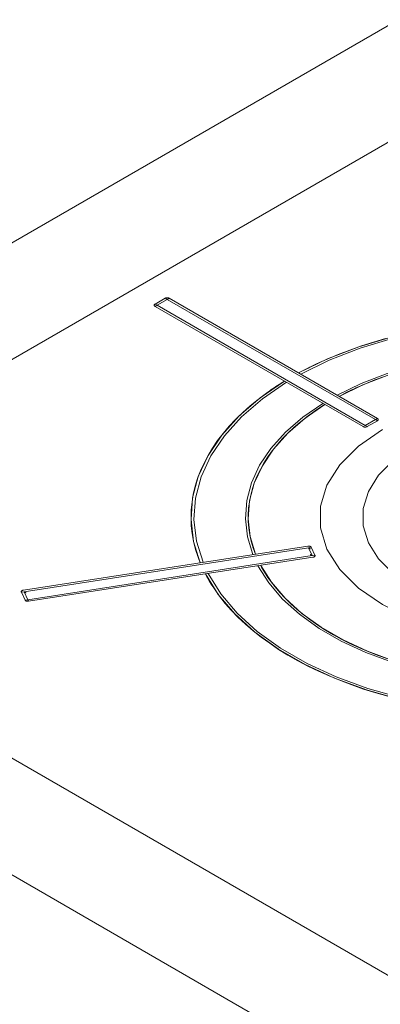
# Model space of a CAD drawing. Header units: millimetres. Extents: x 567 to 934, y -1 to 364.
# Tile 370 of 656: x 736.353 to 736.662, y 8.285 to 9.129. Entities that reach past the tile are written whole.
import ezdxf

# ---------------------------------------------------------------- set-up
doc = ezdxf.new("R2010")
doc.units = ezdxf.units.MM
doc.header["$MEASUREMENT"] = 0
doc.layers.add('ARQ FINA', color=8, linetype='Continuous')
doc.layers.add('G-IMPT', color=8, linetype='Continuous', lineweight=13)

msp = doc.modelspace()

# ---------------------------------------------------------------- linework, layer by layer
at = {"layer": 'ARQ FINA', "lineweight": 5}
for p, q in [((736.73427, 9.16166), (735.99815, 8.73666)), ((736.08475, 8.68666), (736.82087, 9.11166)), ((736.69674, 8.29333), (736.08475, 8.64666)), ((735.99815, 8.59666), (736.61014, 8.24333))]:
    msp.add_line(p, q, dxfattribs=at)
at = {"layer": 'G-IMPT', "lineweight": 5}
for p, q in [((736.47731, 8.88998), (736.46865, 8.88498)), ((736.47731, 8.88998), (736.46865, 8.88498)), ((736.47731, 8.88998), (736.46865, 8.88498)), ((736.46865, 8.88498), (736.47045, 8.88394)), ((736.46865, 8.88298), (736.64705, 8.77998)), ((736.46865, 8.88298), (736.64705, 8.77998)), ((736.47045, 8.88394), (736.47911, 8.88894)), ((736.64885, 8.78094), (736.47045, 8.88394)), ((736.47911, 8.88894), (736.47731, 8.88998)), ((736.47911, 8.88894), (736.65751, 8.78594)), ((736.65918, 8.78698), (736.48078, 8.88998)), ((736.48078, 8.88998), (736.65918, 8.78698)), ((736.65751, 8.78594), (736.64885, 8.78094)), ((736.65052, 8.77998), (736.65918, 8.78498)), ((736.65052, 8.77998), (736.65918, 8.78498)), ((736.65052, 8.77998), (736.65918, 8.78498)), ((736.65918, 8.78498), (736.65751, 8.78594)), ((736.64885, 8.78094), (736.65052, 8.77998)), ((736.59955, 8.67761), (736.35584, 8.63991)), ((736.35584, 8.63991), (736.59955, 8.67761)), ((736.35657, 8.63856), (736.60027, 8.67626)), ((736.60255, 8.67661), (736.60027, 8.67626)), ((736.60027, 8.67626), (736.60344, 8.66943)), ((736.60571, 8.66978), (736.60255, 8.67661)), ((736.60571, 8.66978), (736.60255, 8.67661)), ((736.60571, 8.66978), (736.60255, 8.67661)), ((736.60344, 8.66943), (736.35974, 8.63173)), ((736.36028, 8.63035), (736.60398, 8.66805)), ((736.36028, 8.63035), (736.60398, 8.66805)), ((736.60344, 8.66943), (736.60571, 8.66978)), ((736.35657, 8.63856), (736.35411, 8.63818)), ((736.35411, 8.63818), (736.35728, 8.63135)), ((736.35411, 8.63818), (736.35728, 8.63135)), ((736.35411, 8.63818), (736.35728, 8.63135)), ((736.35974, 8.63173), (736.35657, 8.63856)), ((736.35728, 8.63135), (736.35974, 8.63173))]:
    msp.add_line(p, q, dxfattribs=at)
for points in [[(736.46865, 8.88498), (736.46838, 8.88479), (736.46816, 8.88458), (736.46802, 8.88434), (736.46794, 8.8841), (736.46794, 8.88385), (736.46802, 8.88361), (736.46816, 8.88338), (736.46838, 8.88317), (736.46865, 8.88298)], [(736.46865, 8.88498), (736.46838, 8.88479), (736.46816, 8.88458), (736.46802, 8.88434), (736.46794, 8.8841), (736.46794, 8.88385), (736.46802, 8.88361), (736.46816, 8.88338), (736.46838, 8.88317), (736.46865, 8.88298)], [(736.46865, 8.88298), (736.46866, 8.88298), (736.46867, 8.88298), (736.4687, 8.88299), (736.46872, 8.883), (736.46875, 8.88301), (736.46879, 8.88303), (736.46883, 8.88305), (736.46887, 8.88307), (736.46891, 8.88309), (736.46896, 8.88311), (736.469, 8.88314), (736.46905, 8.88316), (736.46909, 8.88318), (736.46914, 8.88321), (736.46918, 8.88323), (736.46922, 8.88325), (736.46926, 8.88327), (736.4693, 8.88329), (736.46933, 8.88331), (736.46937, 8.88333), (736.4694, 8.88335), (736.46943, 8.88337), (736.46946, 8.88338), (736.46949, 8.8834), (736.46952, 8.88341), (736.46955, 8.88343), (736.46957, 8.88344), (736.4696, 8.88346), (736.46962, 8.88347), (736.46964, 8.88348), (736.46966, 8.88349), (736.46968, 8.8835), (736.4697, 8.88351), (736.46972, 8.88352), (736.46974, 8.88353), (736.46975, 8.88354), (736.46977, 8.88355), (736.46979, 8.88356), (736.4698, 8.88357), (736.46981, 8.88358), (736.46983, 8.88359), (736.46984, 8.88359), (736.46985, 8.8836), (736.46987, 8.88361), (736.46988, 8.88361), (736.46989, 8.88362), (736.4699, 8.88363), (736.46991, 8.88363), (736.46992, 8.88364), (736.46993, 8.88364), (736.46994, 8.88365), (736.46995, 8.88365), (736.46996, 8.88366), (736.46997, 8.88366), (736.46998, 8.88367), (736.46998, 8.88367), (736.46999, 8.88368), (736.47, 8.88368), (736.47001, 8.88369), (736.47001, 8.88369), (736.47002, 8.88369), (736.47003, 8.8837), (736.47003, 8.8837), (736.47004, 8.8837), (736.47005, 8.88371), (736.47005, 8.88371), (736.47006, 8.88371), (736.47006, 8.88372), (736.47007, 8.88372), (736.47007, 8.88372), (736.47008, 8.88373), (736.47008, 8.88373), (736.47009, 8.88373), (736.47009, 8.88374), (736.4701, 8.88374), (736.4701, 8.88374), (736.47011, 8.88374), (736.47011, 8.88375), (736.47012, 8.88375), (736.47012, 8.88375), (736.47012, 8.88375), (736.47013, 8.88375), (736.47013, 8.88376), (736.47014, 8.88376), (736.47014, 8.88376), (736.47014, 8.88376), (736.47015, 8.88377), (736.47015, 8.88377), (736.47015, 8.88377), (736.47016, 8.88377), (736.47016, 8.88377), (736.47016, 8.88377), (736.47017, 8.88378), (736.47017, 8.88378), (736.47017, 8.88378), (736.47017, 8.88378), (736.47018, 8.88378), (736.47018, 8.88379), (736.47018, 8.88379), (736.47019, 8.88379), (736.47019, 8.88379), (736.47019, 8.88379), (736.47019, 8.88379), (736.4702, 8.88379), (736.4702, 8.8838), (736.4702, 8.8838), (736.4702, 8.8838), (736.47021, 8.8838), (736.47021, 8.8838), (736.47021, 8.8838), (736.47021, 8.8838), (736.47022, 8.8838), (736.47022, 8.88381), (736.47022, 8.88381), (736.47022, 8.88381), (736.47022, 8.88381), (736.47023, 8.88381), (736.47023, 8.88381), (736.47023, 8.88381), (736.47023, 8.88381), (736.47023, 8.88382), (736.47024, 8.88382), (736.47024, 8.88382), (736.47024, 8.88382), (736.47024, 8.88382), (736.47024, 8.88382), (736.47027, 8.88384), (736.47029, 8.88385), (736.47031, 8.88386), (736.47032, 8.88387), (736.47034, 8.88387), (736.47035, 8.88388), (736.47036, 8.88389), (736.47036, 8.88389), (736.47037, 8.88389), (736.47038, 8.8839), (736.47038, 8.8839), (736.47039, 8.88391), (736.4704, 8.88391), (736.4704, 8.88391), (736.4704, 8.88391), (736.47041, 8.88392), (736.47041, 8.88392), (736.47042, 8.88392), (736.47042, 8.88392), (736.47042, 8.88392), (736.47043, 8.88393), (736.47043, 8.88393), (736.47043, 8.88393), (736.47044, 8.88393), (736.47044, 8.88393), (736.47044, 8.88393), (736.47044, 8.88394), (736.47045, 8.88394), (736.47045, 8.88394)], [(736.48078, 8.88998), (736.48045, 8.89014), (736.48008, 8.89026), (736.47968, 8.89034), (736.47926, 8.89039), (736.47883, 8.89039), (736.47841, 8.89034), (736.47801, 8.89026), (736.47764, 8.89014), (736.47731, 8.88998)], [(736.48078, 8.88998), (736.48045, 8.89014), (736.48008, 8.89026), (736.47968, 8.89034), (736.47926, 8.89039), (736.47883, 8.89039), (736.47841, 8.89034), (736.47801, 8.89026), (736.47764, 8.89014), (736.47731, 8.88998)], [(736.47911, 8.88894), (736.47912, 8.88894), (736.47912, 8.88895), (736.47913, 8.88895), (736.47913, 8.88895), (736.47914, 8.88896), (736.47915, 8.88896), (736.47916, 8.88897), (736.47917, 8.88897), (736.47918, 8.88898), (736.47919, 8.88899), (736.4792, 8.88899), (736.47922, 8.88901), (736.47925, 8.88902), (736.47925, 8.88902), (736.47926, 8.88902), (736.47926, 8.88902), (736.47926, 8.88903), (736.47926, 8.88903), (736.47926, 8.88903), (736.47926, 8.88903), (736.47927, 8.88903), (736.47927, 8.88903), (736.47927, 8.88903), (736.47927, 8.88903), (736.47928, 8.88904), (736.47928, 8.88904), (736.47928, 8.88904), (736.47928, 8.88904), (736.47929, 8.88904), (736.47929, 8.88904), (736.47929, 8.88904), (736.47929, 8.88905), (736.4793, 8.88905), (736.4793, 8.88905), (736.4793, 8.88905), (736.4793, 8.88905), (736.47931, 8.88905), (736.47931, 8.88906), (736.47931, 8.88906), (736.47932, 8.88906), (736.47932, 8.88906), (736.47932, 8.88906), (736.47933, 8.88907), (736.47933, 8.88907), (736.47934, 8.88907), (736.47934, 8.88907), (736.47934, 8.88908), (736.47935, 8.88908), (736.47935, 8.88908), (736.47936, 8.88908), (736.47936, 8.88909), (736.47937, 8.88909), (736.47937, 8.88909), (736.47938, 8.8891), (736.47938, 8.8891), (736.47939, 8.8891), (736.4794, 8.88911), (736.4794, 8.88911), (736.47941, 8.88911), (736.47942, 8.88912), (736.47942, 8.88912), (736.47943, 8.88913), (736.47944, 8.88913), (736.47945, 8.88914), (736.47946, 8.88914), (736.47947, 8.88915), (736.47947, 8.88915), (736.47948, 8.88916), (736.4795, 8.88916), (736.47951, 8.88917), (736.47952, 8.88918), (736.47953, 8.88918), (736.47954, 8.88919), (736.47956, 8.8892), (736.47957, 8.88921), (736.47959, 8.88922), (736.47961, 8.88923), (736.47962, 8.88924), (736.47964, 8.88925), (736.47966, 8.88926), (736.47969, 8.88928), (736.47971, 8.88929), (736.47974, 8.88931), (736.47977, 8.88932), (736.4798, 8.88934), (736.47983, 8.88936), (736.47987, 8.88938), (736.47991, 8.88941), (736.47995, 8.88943), (736.48, 8.88946), (736.48005, 8.88949), (736.4801, 8.88953), (736.48017, 8.88957), (736.48023, 8.88961), (736.4803, 8.88965), (736.48038, 8.8897), (736.48046, 8.88975), (736.48054, 8.8898), (736.48062, 8.88985), (736.48069, 8.8899), (736.48074, 8.88994), (736.48077, 8.88997), (736.48078, 8.88998)], [(736.86118, 8.86761), (736.8294, 8.87091), (736.7972, 8.87217), (736.76495, 8.87139), (736.73304, 8.86857), (736.70186, 8.86374), (736.67178, 8.85697), (736.64318, 8.84834), (736.61638, 8.83795), (736.59172, 8.82593)], [(736.86054, 8.86625), (736.82905, 8.86951), (736.79713, 8.87076), (736.76516, 8.86998), (736.73354, 8.86718), (736.70263, 8.8624), (736.67282, 8.85569), (736.64446, 8.84714), (736.6179, 8.83684), (736.59345, 8.82493)], [(736.66625, 8.85548), (736.65576, 8.85242), (736.64548, 8.84913), (736.63544, 8.84559), (736.62566, 8.84183), (736.61614, 8.83785), (736.60691, 8.83365), (736.59797, 8.82924), (736.59172, 8.82593)], [(736.84912, 8.84164), (736.82266, 8.84431), (736.79584, 8.84531), (736.769, 8.84462), (736.74245, 8.84225), (736.7165, 8.83824), (736.69145, 8.83262), (736.66761, 8.82547), (736.64525, 8.81687), (736.62464, 8.80692)], [(736.84849, 8.84028), (736.8223, 8.84291), (736.79577, 8.84389), (736.76922, 8.84321), (736.74295, 8.84087), (736.71727, 8.83689), (736.69249, 8.83134), (736.6689, 8.82427), (736.64677, 8.81576), (736.62638, 8.80592)], [(736.60641, 8.83341), (736.60473, 8.83261), (736.60307, 8.8318), (736.60142, 8.83098), (736.59977, 8.83015), (736.59814, 8.82932), (736.59652, 8.82848), (736.59491, 8.82764), (736.59331, 8.82679), (736.59172, 8.82593)], [(736.57959, 8.81893), (736.5717, 8.8139), (736.56416, 8.80869), (736.55698, 8.80331), (736.55019, 8.79777), (736.54378, 8.79208), (736.53778, 8.78625), (736.53218, 8.78028), (736.527, 8.77418), (736.52225, 8.76797), (736.51793, 8.76166), (736.51405, 8.75525), (736.51062, 8.74876), (736.50764, 8.7422), (736.50511, 8.73557), (736.50305, 8.72888), (736.50146, 8.72216), (736.50033, 8.7154), (736.49967, 8.70862), (736.49948, 8.70184), (736.49975, 8.69505), (736.5005, 8.68828), (736.50172, 8.68153), (736.50341, 8.67481), (736.50555, 8.66814), (736.50739, 8.66335)], [(736.57959, 8.81893), (736.55877, 8.80469), (736.54077, 8.78922), (736.52582, 8.7727), (736.51409, 8.75534), (736.50574, 8.73733), (736.50085, 8.71891), (736.4995, 8.70029), (736.50169, 8.6817), (736.50739, 8.66335)], [(736.58132, 8.81793), (736.56069, 8.80381), (736.54285, 8.78847), (736.52804, 8.7721), (736.51642, 8.75489), (736.50814, 8.73705), (736.50329, 8.71879), (736.50195, 8.70033), (736.50411, 8.6819), (736.50976, 8.66372)], [(736.57959, 8.81893), (736.5781, 8.81801), (736.57663, 8.81709), (736.57516, 8.81616), (736.57371, 8.81522), (736.57227, 8.81428), (736.57084, 8.81333), (736.56943, 8.81237), (736.56802, 8.81141), (736.56663, 8.81044)], [(736.62638, 8.80592), (736.63367, 8.80969), (736.64123, 8.81329), (736.64902, 8.81672), (736.65705, 8.81996), (736.6653, 8.82301)], [(736.64507, 8.81502), (736.64291, 8.81406), (736.64078, 8.81309), (736.63866, 8.8121), (736.63657, 8.8111), (736.63449, 8.81009), (736.63243, 8.80907), (736.63039, 8.80803), (736.62837, 8.80698), (736.62638, 8.80592)], [(736.61252, 8.79992), (736.59528, 8.78802), (736.58039, 8.77511), (736.568, 8.76134), (736.55827, 8.74688), (736.55132, 8.7319), (736.54722, 8.71657), (736.54603, 8.70107), (736.54775, 8.68559), (736.55237, 8.67031)], [(736.61425, 8.79892), (736.59721, 8.78714), (736.58247, 8.77437), (736.57022, 8.76075), (736.5606, 8.74644), (736.55372, 8.73161), (736.54966, 8.71645), (736.54847, 8.70111), (736.55017, 8.6858), (736.55474, 8.67068)], [(736.55474, 8.67068), (736.55272, 8.67621), (736.5511, 8.68179), (736.54986, 8.6874), (736.54901, 8.69304), (736.54855, 8.69869), (736.54848, 8.70435), (736.54881, 8.71), (736.54953, 8.71564), (736.55063, 8.72126), (736.55213, 8.72685), (736.55401, 8.7324), (736.55627, 8.73791), (736.55892, 8.74335), (736.56194, 8.74873), (736.56532, 8.75404), (736.56908, 8.75927), (736.57319, 8.7644), (736.57766, 8.76943), (736.58247, 8.77436), (736.58761, 8.77917), (736.59309, 8.78387), (736.59889, 8.78842), (736.605, 8.79285), (736.61141, 8.79713), (736.61425, 8.79892)], [(736.61425, 8.79892), (736.61241, 8.79776), (736.61059, 8.7966), (736.60879, 8.79542), (736.60702, 8.79423), (736.60526, 8.79303), (736.60354, 8.79182), (736.60183, 8.7906), (736.60015, 8.78937), (736.59849, 8.78812)], [(736.64705, 8.78198), (736.64706, 8.78197), (736.64709, 8.78194), (736.64714, 8.7819), (736.64721, 8.78185), (736.64729, 8.7818), (736.64737, 8.78175), (736.64745, 8.7817), (736.64753, 8.78165), (736.6476, 8.78161), (736.64766, 8.78157), (736.64773, 8.78153), (736.64778, 8.78149), (736.64783, 8.78146), (736.64788, 8.78143), (736.64793, 8.78141), (736.64796, 8.78138), (736.648, 8.78136), (736.64803, 8.78134), (736.64806, 8.78132), (736.64809, 8.78131), (736.64812, 8.78129), (736.64814, 8.78128), (736.64817, 8.78126), (736.64819, 8.78125), (736.64821, 8.78124), (736.64822, 8.78123), (736.64824, 8.78122), (736.64826, 8.78121), (736.64827, 8.7812), (736.64829, 8.78119), (736.6483, 8.78118), (736.64831, 8.78118), (736.64832, 8.78117), (736.64834, 8.78116), (736.64835, 8.78116), (736.64836, 8.78115), (736.64837, 8.78115), (736.64837, 8.78114), (736.64838, 8.78114), (736.64839, 8.78113), (736.6484, 8.78113), (736.64841, 8.78112), (736.64841, 8.78112), (736.64842, 8.78111), (736.64843, 8.78111), (736.64843, 8.78111), (736.64844, 8.7811), (736.64845, 8.7811), (736.64845, 8.7811), (736.64846, 8.78109), (736.64846, 8.78109), (736.64847, 8.78109), (736.64847, 8.78108), (736.64848, 8.78108), (736.64848, 8.78108), (736.64849, 8.78108), (736.64849, 8.78107), (736.64849, 8.78107), (736.6485, 8.78107), (736.6485, 8.78107), (736.64851, 8.78106), (736.64851, 8.78106), (736.64851, 8.78106), (736.64852, 8.78106), (736.64852, 8.78106), (736.64852, 8.78105), (736.64853, 8.78105), (736.64853, 8.78105), (736.64853, 8.78105), (736.64853, 8.78105), (736.64854, 8.78105), (736.64854, 8.78104), (736.64854, 8.78104), (736.64855, 8.78104), (736.64855, 8.78104), (736.64855, 8.78104), (736.64855, 8.78104), (736.64855, 8.78104), (736.64856, 8.78103), (736.64856, 8.78103), (736.64856, 8.78103), (736.64856, 8.78103), (736.64857, 8.78103), (736.64857, 8.78103), (736.64857, 8.78103), (736.64857, 8.78103), (736.64857, 8.78102), (736.64858, 8.78102), (736.64858, 8.78102), (736.64858, 8.78102), (736.64861, 8.78101), (736.64863, 8.78099), (736.64864, 8.78099), (736.64865, 8.78098), (736.64866, 8.78097), (736.64867, 8.78097), (736.64868, 8.78096), (736.64869, 8.78096), (736.6487, 8.78095), (736.6487, 8.78095), (736.64871, 8.78095), (736.64871, 8.78094), (736.64872, 8.78094)], [(736.65751, 8.78594), (736.65752, 8.78594), (736.65752, 8.78595), (736.65753, 8.78595), (736.65754, 8.78595), (736.65754, 8.78596), (736.65755, 8.78596), (736.65756, 8.78597), (736.65757, 8.78597), (736.65758, 8.78598), (736.65759, 8.78599), (736.65761, 8.78599), (736.65763, 8.78601), (736.65765, 8.78602), (736.65765, 8.78602), (736.65766, 8.78602), (736.65766, 8.78602), (736.65766, 8.78603), (736.65766, 8.78603), (736.65766, 8.78603), (736.65767, 8.78603), (736.65767, 8.78603), (736.65767, 8.78603), (736.65767, 8.78603), (736.65767, 8.78603), (736.65768, 8.78604), (736.65768, 8.78604), (736.65768, 8.78604), (736.65768, 8.78604), (736.65769, 8.78604), (736.65769, 8.78604), (736.65769, 8.78604), (736.65769, 8.78605), (736.6577, 8.78605), (736.6577, 8.78605), (736.6577, 8.78605), (736.65771, 8.78605), (736.65771, 8.78605), (736.65771, 8.78606), (736.65772, 8.78606), (736.65772, 8.78606), (736.65772, 8.78606), (736.65773, 8.78606), (736.65773, 8.78607), (736.65773, 8.78607), (736.65774, 8.78607), (736.65774, 8.78607), (736.65775, 8.78608), (736.65775, 8.78608), (736.65775, 8.78608), (736.65776, 8.78608), (736.65776, 8.78609), (736.65777, 8.78609), (736.65777, 8.78609), (736.65778, 8.7861), (736.65779, 8.7861), (736.65779, 8.7861), (736.6578, 8.78611), (736.6578, 8.78611), (736.65781, 8.78611), (736.65782, 8.78612), (736.65782, 8.78612), (736.65783, 8.78613), (736.65784, 8.78613), (736.65785, 8.78614), (736.65786, 8.78614), (736.65787, 8.78615), (736.65788, 8.78615), (736.65789, 8.78616), (736.6579, 8.78616), (736.65791, 8.78617), (736.65792, 8.78618), (736.65793, 8.78618), (736.65795, 8.78619), (736.65796, 8.7862), (736.65797, 8.78621), (736.65799, 8.78622), (736.65801, 8.78623), (736.65803, 8.78624), (736.65805, 8.78625), (736.65807, 8.78626), (736.65809, 8.78628), (736.65811, 8.78629), (736.65814, 8.78631), (736.65817, 8.78632), (736.6582, 8.78634), (736.65823, 8.78636), (736.65827, 8.78638), (736.65831, 8.78641), (736.65835, 8.78643), (736.6584, 8.78646), (736.65845, 8.78649), (736.65851, 8.78653), (736.65857, 8.78657), (736.65863, 8.78661), (736.65871, 8.78665), (736.65878, 8.7867), (736.65886, 8.78675), (736.65894, 8.7868), (736.65902, 8.78685), (736.65909, 8.7869), (736.65914, 8.78694), (736.65917, 8.78697), (736.65918, 8.78698)], [(736.65918, 8.78498), (736.65945, 8.78517), (736.65967, 8.78538), (736.65981, 8.78561), (736.65989, 8.78585), (736.65989, 8.7861), (736.65981, 8.78634), (736.65967, 8.78658), (736.65945, 8.78679), (736.65918, 8.78698)], [(736.65918, 8.78498), (736.65945, 8.78517), (736.65967, 8.78538), (736.65981, 8.78561), (736.65989, 8.78585), (736.65989, 8.7861), (736.65981, 8.78634), (736.65967, 8.78658), (736.65945, 8.78679), (736.65918, 8.78698)], [(736.66351, 8.77748), (736.64292, 8.76332), (736.62691, 8.7473), (736.61596, 8.72993), (736.6104, 8.71172), (736.6104, 8.69323), (736.61596, 8.67503), (736.62691, 8.65765), (736.64292, 8.64164), (736.66351, 8.62748), (736.68804, 8.61559), (736.71577, 8.60635), (736.74586, 8.60003), (736.7774, 8.59682), (736.80942, 8.59682), (736.84096, 8.60003), (736.87105, 8.60635), (736.89878, 8.61559), (736.92332, 8.62748)], [(736.64705, 8.77998), (736.64738, 8.77982), (736.64775, 8.7797), (736.64815, 8.77961), (736.64857, 8.77957), (736.649, 8.77957), (736.64942, 8.77961), (736.64982, 8.7797), (736.65019, 8.77982), (736.65052, 8.77998)], [(736.64705, 8.77998), (736.64738, 8.77982), (736.64775, 8.7797), (736.64815, 8.77961), (736.64857, 8.77957), (736.649, 8.77957), (736.64942, 8.77961), (736.64982, 8.7797), (736.65019, 8.77982), (736.65052, 8.77998)], [(736.68949, 8.76248), (736.67302, 8.75115), (736.66021, 8.73834), (736.65145, 8.72444), (736.647, 8.70987), (736.647, 8.69508), (736.65145, 8.68052), (736.66021, 8.66662), (736.67302, 8.65381), (736.68949, 8.64248), (736.70911, 8.63297), (736.7313, 8.62558), (736.75537, 8.62052), (736.7806, 8.61795), (736.80622, 8.61795), (736.83145, 8.62052), (736.85552, 8.62558), (736.87771, 8.63297), (736.89733, 8.64248)], [(736.55043, 8.68457), (736.55079, 8.68302), (736.55118, 8.68147), (736.5516, 8.67992), (736.55205, 8.67837), (736.55253, 8.67682), (736.55303, 8.67528), (736.55357, 8.67374), (736.55414, 8.67221), (736.55474, 8.67068)], [(736.50351, 8.67444), (736.50388, 8.6732), (736.50426, 8.67197), (736.50466, 8.67073), (736.50508, 8.6695), (736.50551, 8.66826), (736.50596, 8.66703), (736.50642, 8.66581), (736.5069, 8.66458), (736.50739, 8.66335)], [(736.60255, 8.67661), (736.60248, 8.67673), (736.6024, 8.67684), (736.6023, 8.67695), (736.60219, 8.67706), (736.60206, 8.67715), (736.60191, 8.67724), (736.60175, 8.67733), (736.60158, 8.6774), (736.6014, 8.67747), (736.60121, 8.67753), (736.60102, 8.67757), (736.60081, 8.67761), (736.6006, 8.67764), (736.60039, 8.67765), (736.60018, 8.67766), (736.59997, 8.67765), (736.59975, 8.67764), (736.59955, 8.67761)], [(736.60255, 8.67661), (736.60248, 8.67673), (736.6024, 8.67684), (736.6023, 8.67695), (736.60219, 8.67706), (736.60206, 8.67715), (736.60191, 8.67724), (736.60175, 8.67733), (736.60158, 8.6774), (736.6014, 8.67747), (736.60121, 8.67753), (736.60102, 8.67757), (736.60081, 8.67761), (736.6006, 8.67764), (736.60039, 8.67765), (736.60018, 8.67766), (736.59997, 8.67765), (736.59975, 8.67764), (736.59955, 8.67761)], [(736.60011, 8.67621), (736.60012, 8.6762), (736.60012, 8.6762), (736.60013, 8.6762), (736.60014, 8.67619), (736.60014, 8.67619), (736.60015, 8.67618), (736.60016, 8.67618), (736.60017, 8.67617), (736.60018, 8.67617), (736.60019, 8.67616), (736.60021, 8.67615), (736.60023, 8.67614), (736.60025, 8.67613), (736.60026, 8.67612), (736.60026, 8.67612), (736.60026, 8.67612), (736.60026, 8.67612), (736.60026, 8.67612), (736.60027, 8.67612), (736.60027, 8.67612), (736.60027, 8.67612), (736.60027, 8.67612), (736.60027, 8.67611), (736.60028, 8.67611), (736.60028, 8.67611), (736.60028, 8.67611), (736.60028, 8.67611), (736.60029, 8.67611), (736.60029, 8.67611), (736.60029, 8.6761), (736.60029, 8.6761), (736.6003, 8.6761), (736.6003, 8.6761), (736.6003, 8.6761), (736.60031, 8.6761), (736.60031, 8.67609), (736.60031, 8.67609), (736.60031, 8.67609), (736.60032, 8.67609), (736.60032, 8.67609), (736.60032, 8.67609), (736.60033, 8.67608), (736.60033, 8.67608), (736.60034, 8.67608), (736.60034, 8.67608), (736.60034, 8.67607), (736.60035, 8.67607), (736.60035, 8.67607), (736.60036, 8.67607), (736.60036, 8.67606), (736.60037, 8.67606), (736.60037, 8.67606), (736.60038, 8.67606), (736.60038, 8.67605), (736.60039, 8.67605), (736.60039, 8.67605), (736.6004, 8.67604), (736.60041, 8.67604), (736.60041, 8.67603), (736.60042, 8.67603), (736.60043, 8.67603), (736.60044, 8.67602), (736.60044, 8.67602), (736.60045, 8.67601), (736.60046, 8.67601), (736.60047, 8.676), (736.60048, 8.676), (736.60049, 8.67599), (736.6005, 8.67598), (736.60051, 8.67598), (736.60052, 8.67597), (736.60054, 8.67596), (736.60055, 8.67596), (736.60057, 8.67595), (736.60058, 8.67594), (736.6006, 8.67593), (736.60061, 8.67592), (736.60063, 8.67591), (736.60065, 8.6759), (736.60067, 8.67589), (736.6007, 8.67587), (736.60072, 8.67586), (736.60075, 8.67585), (736.60078, 8.67583), (736.60081, 8.67581), (736.60084, 8.67579), (736.60088, 8.67577), (736.60092, 8.67575), (736.60097, 8.67572), (736.60102, 8.6757), (736.60107, 8.67567), (736.60113, 8.67563), (736.6012, 8.6756), (736.60127, 8.67556), (736.60134, 8.67552), (736.60143, 8.67547), (736.60152, 8.67543), (736.6016, 8.67538), (736.60169, 8.67534), (736.60177, 8.6753), (736.60184, 8.67527), (736.60189, 8.67525), (736.60191, 8.67524)], [(736.60162, 8.67041), (736.60162, 8.6704), (736.60165, 8.67037), (736.60171, 8.67034), (736.60178, 8.67029), (736.60185, 8.67024), (736.60193, 8.67019), (736.60201, 8.67014), (736.60209, 8.67009), (736.60216, 8.67004), (736.60223, 8.67), (736.60229, 8.66996), (736.60235, 8.66993), (736.6024, 8.6699), (736.60245, 8.66987), (736.60249, 8.66984), (736.60253, 8.66982), (736.60256, 8.6698), (736.6026, 8.66978), (736.60263, 8.66976), (736.60266, 8.66974), (736.60268, 8.66973), (736.60271, 8.66971), (736.60273, 8.6697), (736.60275, 8.66969), (736.60277, 8.66968), (736.60279, 8.66967), (736.6028, 8.66966), (736.60282, 8.66965), (736.60284, 8.66964), (736.60285, 8.66963), (736.60286, 8.66962), (736.60288, 8.66961), (736.60289, 8.66961), (736.6029, 8.6696), (736.60291, 8.66959), (736.60292, 8.66959), (736.60293, 8.66958), (736.60294, 8.66958), (736.60295, 8.66957), (736.60295, 8.66957), (736.60296, 8.66956), (736.60297, 8.66956), (736.60298, 8.66955), (736.60298, 8.66955), (736.60299, 8.66955), (736.603, 8.66954), (736.603, 8.66954), (736.60301, 8.66954), (736.60301, 8.66953), (736.60302, 8.66953), (736.60303, 8.66953), (736.60303, 8.66952), (736.60304, 8.66952), (736.60304, 8.66952), (736.60304, 8.66952), (736.60305, 8.66951), (736.60305, 8.66951), (736.60306, 8.66951), (736.60306, 8.66951), (736.60307, 8.6695), (736.60307, 8.6695), (736.60307, 8.6695), (736.60308, 8.6695), (736.60308, 8.66949), (736.60308, 8.66949), (736.60309, 8.66949), (736.60309, 8.66949), (736.60309, 8.66949), (736.60309, 8.66949), (736.6031, 8.66948), (736.6031, 8.66948), (736.6031, 8.66948), (736.60311, 8.66948), (736.60311, 8.66948), (736.60311, 8.66948), (736.60311, 8.66948), (736.60312, 8.66947), (736.60312, 8.66947), (736.60312, 8.66947), (736.60312, 8.66947), (736.60312, 8.66947), (736.60313, 8.66947), (736.60313, 8.66947), (736.60313, 8.66946), (736.60313, 8.66946), (736.60313, 8.66946), (736.60314, 8.66946), (736.60314, 8.66946), (736.60314, 8.66946), (736.60314, 8.66946), (736.60317, 8.66944), (736.60319, 8.66943), (736.6032, 8.66942), (736.60322, 8.66941), (736.60323, 8.66941), (736.60324, 8.6694), (736.60324, 8.6694), (736.60325, 8.66939), (736.60326, 8.66939), (736.60327, 8.66939), (736.60327, 8.66938), (736.60328, 8.66938), (736.60328, 8.66938)], [(736.60398, 8.66805), (736.60438, 8.66813), (736.60475, 8.66826), (736.60508, 8.66841), (736.60536, 8.6686), (736.60557, 8.66882), (736.60571, 8.66905), (736.60579, 8.66929), (736.60579, 8.66954), (736.60571, 8.66978)], [(736.60398, 8.66805), (736.60438, 8.66813), (736.60475, 8.66826), (736.60508, 8.66841), (736.60536, 8.6686), (736.60557, 8.66882), (736.60571, 8.66905), (736.60579, 8.66929), (736.60579, 8.66954), (736.60571, 8.66978)], [(736.55681, 8.66075), (736.56604, 8.64618), (736.57795, 8.63228), (736.59241, 8.6192), (736.60923, 8.60711), (736.62823, 8.59614), (736.64918, 8.58643), (736.67183, 8.57808), (736.69591, 8.5712), (736.72114, 8.56587)], [(736.66815, 8.58095), (736.65983, 8.58394), (736.65173, 8.58712), (736.64385, 8.59048), (736.63621, 8.59402), (736.62882, 8.59774), (736.6217, 8.60162), (736.61485, 8.60567), (736.60829, 8.60987), (736.60202, 8.61422), (736.59606, 8.61871), (736.59042, 8.62333), (736.5851, 8.62808), (736.58011, 8.63295), (736.57547, 8.63793), (736.57117, 8.64301), (736.56723, 8.64819), (736.56365, 8.65346), (736.56044, 8.6588), (736.55917, 8.66112)], [(736.55917, 8.66112), (736.56832, 8.64671), (736.58011, 8.63295), (736.59441, 8.62002), (736.61106, 8.60805), (736.62986, 8.5972), (736.65058, 8.58759), (736.67299, 8.57933), (736.69681, 8.57252), (736.72177, 8.56724)], [(736.55917, 8.66112), (736.55998, 8.65962), (736.56082, 8.65813), (736.56169, 8.65664), (736.56258, 8.65516), (736.56351, 8.65368), (736.56446, 8.65221), (736.56544, 8.65075), (736.56645, 8.64929), (736.56748, 8.64784)], [(736.51183, 8.65379), (736.51543, 8.64733), (736.51947, 8.64096), (736.52395, 8.63468), (736.52886, 8.62851), (736.53419, 8.62246), (736.53994, 8.61654), (736.5461, 8.61076), (736.55265, 8.60512), (736.55958, 8.59964), (736.56689, 8.59433), (736.57457, 8.58918), (736.58259, 8.58422), (736.59095, 8.57945), (736.59963, 8.57487), (736.60863, 8.5705), (736.61791, 8.56634), (736.62748, 8.5624), (736.63732, 8.55868), (736.6474, 8.55519), (736.65772, 8.55194), (736.66826, 8.54892)], [(736.51183, 8.65379), (736.52277, 8.63626), (736.53698, 8.61953), (736.55428, 8.60379), (736.57447, 8.58925), (736.59729, 8.57607), (736.62248, 8.56442), (736.64973, 8.55443), (736.67872, 8.54622), (736.70909, 8.53991)], [(736.51183, 8.65379), (736.51246, 8.65259), (736.51311, 8.65139), (736.51377, 8.65019), (736.51445, 8.649), (736.51514, 8.64781), (736.51585, 8.64662), (736.51658, 8.64543), (736.51732, 8.64425), (736.51807, 8.64307)], [(736.5142, 8.65416), (736.52505, 8.63678), (736.53914, 8.6202), (736.55629, 8.6046), (736.5763, 8.59019), (736.59892, 8.57713), (736.62389, 8.56557), (736.6509, 8.55567), (736.67962, 8.54754), (736.70972, 8.54127)], [(736.35584, 8.63991), (736.35544, 8.63983), (736.35507, 8.6397), (736.35475, 8.63954), (736.35447, 8.63936), (736.35426, 8.63914), (736.35411, 8.63891), (736.35404, 8.63867), (736.35404, 8.63842), (736.35411, 8.63818)], [(736.35584, 8.63991), (736.35544, 8.63983), (736.35507, 8.6397), (736.35475, 8.63954), (736.35447, 8.63936), (736.35426, 8.63914), (736.35411, 8.63891), (736.35404, 8.63867), (736.35404, 8.63842), (736.35411, 8.63818)], [(736.35641, 8.63851), (736.35642, 8.6385), (736.35642, 8.6385), (736.35643, 8.6385), (736.35644, 8.63849), (736.35644, 8.63849), (736.35645, 8.63848), (736.35646, 8.63848), (736.35647, 8.63847), (736.35648, 8.63847), (736.35649, 8.63846), (736.35651, 8.63845), (736.35653, 8.63844), (736.35655, 8.63843), (736.35656, 8.63842), (736.35656, 8.63842), (736.35656, 8.63842), (736.35656, 8.63842), (736.35656, 8.63842), (736.35656, 8.63842), (736.35657, 8.63842), (736.35657, 8.63842), (736.35657, 8.63841), (736.35657, 8.63841), (736.35658, 8.63841), (736.35658, 8.63841), (736.35658, 8.63841), (736.35658, 8.63841), (736.35659, 8.63841), (736.35659, 8.63841), (736.35659, 8.6384), (736.35659, 8.6384), (736.3566, 8.6384), (736.3566, 8.6384), (736.3566, 8.6384), (736.3566, 8.6384), (736.35661, 8.63839), (736.35661, 8.63839), (736.35661, 8.63839), (736.35662, 8.63839), (736.35662, 8.63839), (736.35662, 8.63838), (736.35663, 8.63838), (736.35663, 8.63838), (736.35664, 8.63838), (736.35664, 8.63838), (736.35664, 8.63837), (736.35665, 8.63837), (736.35665, 8.63837), (736.35666, 8.63837), (736.35666, 8.63836), (736.35667, 8.63836), (736.35667, 8.63836), (736.35668, 8.63835), (736.35668, 8.63835), (736.35669, 8.63835), (736.35669, 8.63834), (736.3567, 8.63834), (736.35671, 8.63834), (736.35671, 8.63833), (736.35672, 8.63833), (736.35673, 8.63833), (736.35674, 8.63832), (736.35674, 8.63832), (736.35675, 8.63831), (736.35676, 8.63831), (736.35677, 8.6383), (736.35678, 8.6383), (736.35679, 8.63829), (736.3568, 8.63828), (736.35681, 8.63828), (736.35682, 8.63827), (736.35684, 8.63826), (736.35685, 8.63826), (736.35686, 8.63825), (736.35688, 8.63824), (736.3569, 8.63823), (736.35691, 8.63822), (736.35693, 8.63821), (736.35695, 8.6382), (736.35697, 8.63819), (736.357, 8.63817), (736.35702, 8.63816), (736.35705, 8.63814), (736.35708, 8.63813), (736.35711, 8.63811), (736.35714, 8.63809), (736.35718, 8.63807), (736.35722, 8.63805), (736.35727, 8.63802), (736.35732, 8.638), (736.35737, 8.63797), (736.35743, 8.63793), (736.3575, 8.6379), (736.35757, 8.63786), (736.35764, 8.63782), (736.35773, 8.63777), (736.35781, 8.63773), (736.3579, 8.63768), (736.35799, 8.63764), (736.35807, 8.6376), (736.35814, 8.63757), (736.35819, 8.63755), (736.35821, 8.63754)], [(736.35728, 8.63135), (736.35743, 8.63112), (736.35764, 8.6309), (736.35792, 8.63071), (736.35824, 8.63056), (736.35861, 8.63043), (736.35901, 8.63035), (736.35943, 8.63031), (736.35986, 8.63031), (736.36028, 8.63035)], [(736.35728, 8.63135), (736.35743, 8.63112), (736.35764, 8.6309), (736.35792, 8.63071), (736.35824, 8.63056), (736.35861, 8.63043), (736.35901, 8.63035), (736.35943, 8.63031), (736.35986, 8.63031), (736.36028, 8.63035)], [(736.36028, 8.63035), (736.36029, 8.63035), (736.36029, 8.63036), (736.36029, 8.63038), (736.36028, 8.63039), (736.36028, 8.63042), (736.36027, 8.63044), (736.36026, 8.63047), (736.36025, 8.6305), (736.36024, 8.63054), (736.36023, 8.63057), (736.36022, 8.6306), (736.36021, 8.63064), (736.36019, 8.63067), (736.36018, 8.6307), (736.36017, 8.63074), (736.36016, 8.63077), (736.36014, 8.6308), (736.36013, 8.63083), (736.36012, 8.63086), (736.36011, 8.63088), (736.3601, 8.63091), (736.36009, 8.63093), (736.36008, 8.63096), (736.36007, 8.63098), (736.36006, 8.631), (736.36005, 8.63102), (736.36004, 8.63104), (736.36004, 8.63106), (736.36003, 8.63108), (736.36002, 8.63109), (736.36001, 8.63111), (736.36001, 8.63113), (736.36, 8.63114), (736.36, 8.63116), (736.35999, 8.63117), (736.35998, 8.63118), (736.35998, 8.63119), (736.35997, 8.63121), (736.35997, 8.63122), (736.35996, 8.63123), (736.35996, 8.63124), (736.35995, 8.63125), (736.35995, 8.63126), (736.35995, 8.63127), (736.35994, 8.63128), (736.35994, 8.63129), (736.35993, 8.6313), (736.35993, 8.6313), (736.35993, 8.63131), (736.35992, 8.63132), (736.35992, 8.63133), (736.35992, 8.63133), (736.35991, 8.63134), (736.35991, 8.63135), (736.35991, 8.63135), (736.35991, 8.63136), (736.3599, 8.63137), (736.3599, 8.63137), (736.3599, 8.63138), (736.35989, 8.63138), (736.35989, 8.63139), (736.35989, 8.63139), (736.35989, 8.6314), (736.35989, 8.6314), (736.35988, 8.63141), (736.35988, 8.63141), (736.35988, 8.63142), (736.35988, 8.63142), (736.35988, 8.63143), (736.35987, 8.63143), (736.35987, 8.63144), (736.35987, 8.63144), (736.35987, 8.63144), (736.35987, 8.63145), (736.35987, 8.63145), (736.35986, 8.63145), (736.35986, 8.63146), (736.35986, 8.63146), (736.35986, 8.63146), (736.35986, 8.63147), (736.35986, 8.63147), (736.35985, 8.63147), (736.35985, 8.63148), (736.35985, 8.63148), (736.35985, 8.63148), (736.35985, 8.63149), (736.35985, 8.63149), (736.35985, 8.63149), (736.35985, 8.63149), (736.35984, 8.6315), (736.35984, 8.6315), (736.35984, 8.6315), (736.35984, 8.6315), (736.35984, 8.63151), (736.35984, 8.63151), (736.35984, 8.63151), (736.35984, 8.63151), (736.35984, 8.63152), (736.35983, 8.63152), (736.35983, 8.63152), (736.35983, 8.63152), (736.35983, 8.63152), (736.35983, 8.63153), (736.35983, 8.63153), (736.35983, 8.63153), (736.35983, 8.63153), (736.35983, 8.63153), (736.35983, 8.63154), (736.35983, 8.63154), (736.35982, 8.63154), (736.35982, 8.63154), (736.35982, 8.63154), (736.35982, 8.63154), (736.35982, 8.63155), (736.35982, 8.63155), (736.35982, 8.63155), (736.35982, 8.63155), (736.35982, 8.63155), (736.35982, 8.63155), (736.35982, 8.63156), (736.35982, 8.63156), (736.35982, 8.63156), (736.35982, 8.63156), (736.35981, 8.63156), (736.35981, 8.63156), (736.35981, 8.63156), (736.3598, 8.63159), (736.3598, 8.6316), (736.35979, 8.63162), (736.35978, 8.63163), (736.35978, 8.63164), (736.35978, 8.63165), (736.35977, 8.63165), (736.35977, 8.63166), (736.35977, 8.63167), (736.35976, 8.63167), (736.35976, 8.63168), (736.35976, 8.63168), (736.35976, 8.63168), (736.35976, 8.63169), (736.35976, 8.63169), (736.35975, 8.6317), (736.35975, 8.6317), (736.35975, 8.6317), (736.35975, 8.6317), (736.35975, 8.63171), (736.35975, 8.63171), (736.35975, 8.63171), (736.35974, 8.63171), (736.35974, 8.63172), (736.35974, 8.63172), (736.35974, 8.63172), (736.35974, 8.63172), (736.35974, 8.63173), (736.35974, 8.63173)]]:
    msp.add_lwpolyline(points, dxfattribs=at)

doc.saveas('drawing.dxf')
